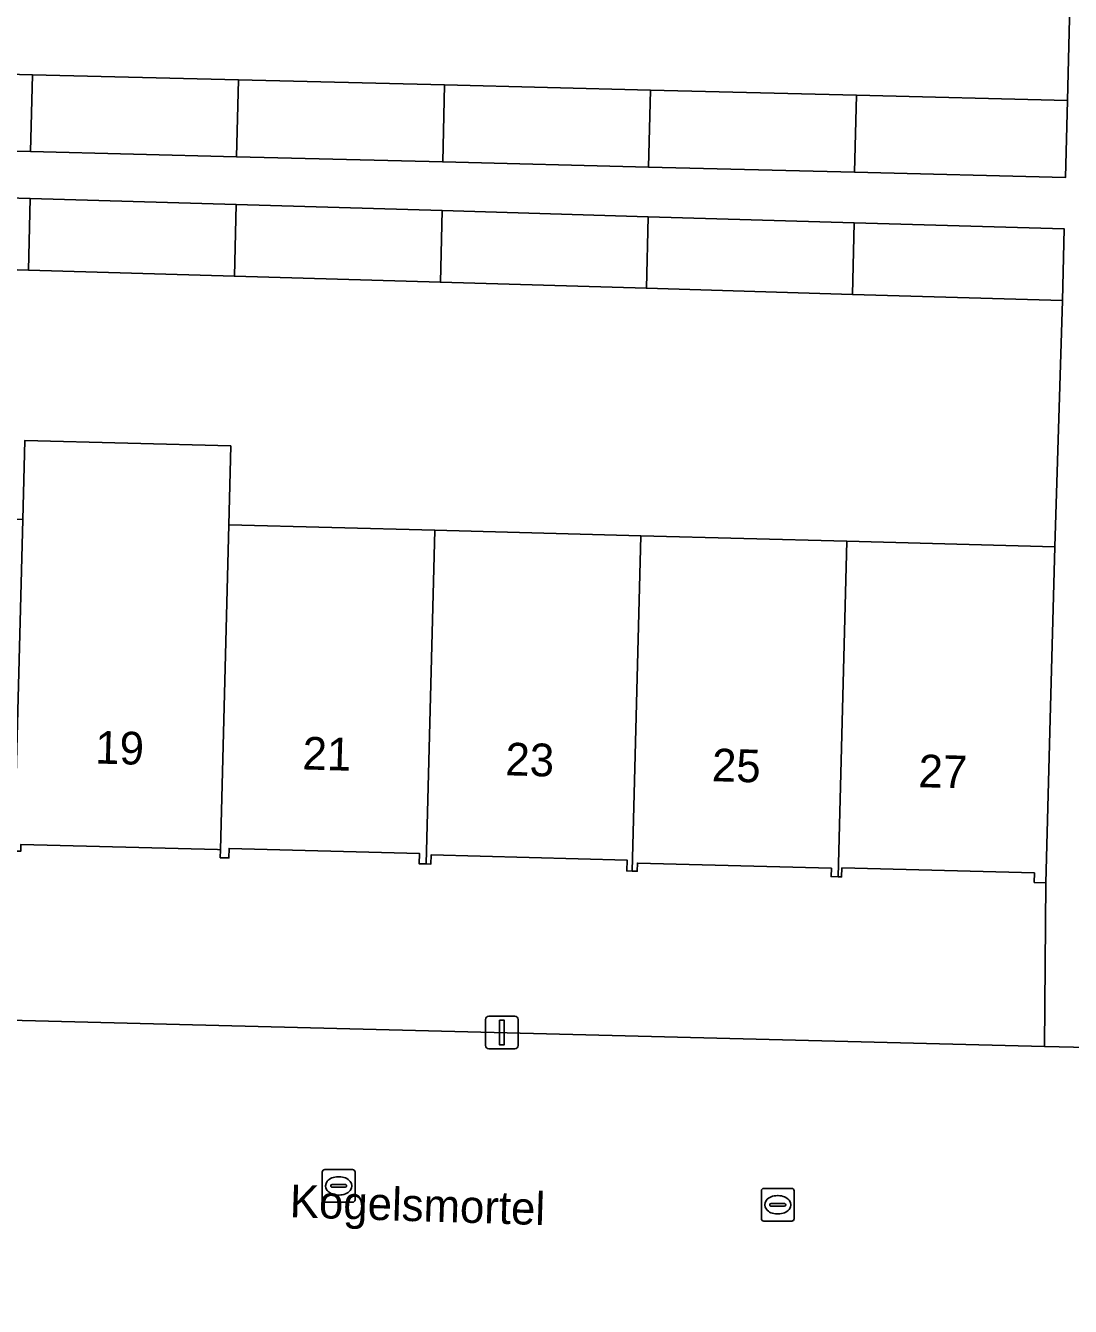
# Model space of a CAD drawing. Extents: x 162082 to 163401, y 388089 to 388636.
# Drawn here: x 162401.58 to 162433.52, y 388400.98 to 388440.14 of the extents above; entities that cross this region are included whole.
import ezdxf

# ---------------------------------------------------------------- set-up
doc = ezdxf.new("R2010")
doc.units = 0
for name, color, linetype in [('IMGEO_Erf', 7, 'Continuous'), ('IMGEO_Kolk', 7, 'Continuous'), ('IMGEO_Lichtmast', 7, 'Continuous'), ('IMGEO_Openbare_ruimte_label', 7, 'Continuous'), ('IMGEO_Pand', 7, 'Continuous'), ('IMGEO_Pand_nummerreeks', 7, 'Continuous'), ('IMGEO_Rijbaan_lokaal_open', 7, 'Continuous'), ('IMGEO_Voetpad_open', 7, 'Continuous')]:
    doc.layers.add(name, color=color, linetype=linetype)

msp = doc.modelspace()

# ---------------------------------------------------------------- linework, layer by layer
at = {"layer": 'IMGEO_Erf'}
for points in [[(162370.394, 388449.881), (162370.224, 388439.424), (162376.596, 388439.265), (162382.893, 388439.109), (162389.192, 388438.952), (162395.49, 388438.795), (162401.787, 388438.638), (162408.086, 388438.481), (162414.386, 388438.325), (162420.681, 388438.168), (162426.979, 388438.011), (162433.427, 388437.851), (162433.687, 388448.306)], [(162394.658, 388409.896), (162432.729, 388408.927), (162432.765, 388413.935), (162432.411, 388413.944), (162432.419, 388414.235), (162426.531, 388414.39), (162426.523, 388414.113), (162426.417, 388414.116), (162426.203, 388414.121), (162426.21, 388414.377), (162420.282, 388414.534), (162420.275, 388414.286), (162420.119, 388414.29), (162419.955, 388414.295), (162419.963, 388414.625), (162413.974, 388414.783), (162413.967, 388414.504), (162413.824, 388414.508), (162413.607, 388414.514), (162413.615, 388414.831), (162407.8, 388414.985), (162407.793, 388414.693), (162407.527, 388414.7), (162407.533, 388414.945), (162407.441, 388414.947), (162401.436, 388415.105)]]:
    msp.add_lwpolyline(points, dxfattribs=at)
msp.add_lwpolyline([(162433.275, 388431.733), (162426.855, 388431.922), (162420.558, 388432.108), (162414.261, 388432.294), (162407.964, 388432.479), (162401.666, 388432.665), (162395.361, 388432.851), (162395.261, 388429.06), (162395.146, 388425.209), (162400.145, 388425.077), (162401.492, 388425.041), (162401.554, 388427.451), (162407.852, 388427.288), (162407.79, 388424.875), (162414.088, 388424.709), (162420.385, 388424.543), (162426.683, 388424.377), (162433.036, 388424.209)], close=True, dxfattribs=at)
at = {"layer": 'IMGEO_Kolk'}
for p, q in [((162410.648, 388404.24), (162410.648, 388405.092)), ((162410.723, 388405.166), (162411.575, 388405.166)), ((162411.649, 388405.092), (162411.649, 388404.24)), ((162410.907, 388404.66), (162410.907, 388404.672)), ((162411.345, 388404.623), (162410.947, 388404.623)), ((162410.95, 388404.709), (162411.348, 388404.709)), ((162411.136, 388404.946), (162411.161, 388404.946)), ((162411.391, 388404.672), (162411.391, 388404.66)), ((162411.159, 388404.386), (162411.134, 388404.386)), ((162424.071, 388403.662), (162424.071, 388404.514)), ((162424.146, 388404.588), (162424.998, 388404.588)), ((162424.559, 388404.368), (162424.584, 388404.368)), ((162425.072, 388404.514), (162425.072, 388403.662)), ((162411.575, 388404.166), (162410.723, 388404.166)), ((162424.33, 388404.082), (162424.33, 388404.094)), ((162424.768, 388404.045), (162424.37, 388404.045)), ((162424.373, 388404.131), (162424.771, 388404.131)), ((162424.814, 388404.094), (162424.814, 388404.082)), ((162424.998, 388403.588), (162424.146, 388403.588)), ((162424.582, 388403.808), (162424.557, 388403.808))]:
    msp.add_line(p, q, dxfattribs=at)
for points in [[(162410.648, 388404.24), (162410.648, 388405.092)], [(162410.723, 388405.166), (162411.575, 388405.166)], [(162411.649, 388405.092), (162411.649, 388404.24)], [(162424.071, 388403.662), (162424.071, 388404.514)], [(162424.146, 388404.588), (162424.998, 388404.588)], [(162425.072, 388404.514), (162425.072, 388403.662)], [(162411.575, 388404.166), (162410.723, 388404.166)], [(162424.998, 388403.588), (162424.146, 388403.588)]]:
    msp.add_lwpolyline(points, dxfattribs=at)
for centre, radius, start, end in [((162410.725, 388405.09), 0.0765, 91.552, 178.448), ((162410.725, 388405.09), 0.0765, 91.552, 178.448), ((162411.573, 388405.09), 0.0765, 1.552, 88.448), ((162411.573, 388405.09), 0.0765, 1.552, 88.448), ((162410.947, 388404.669), 0.0403, 85.8775, 175.7526), ((162410.944, 388404.659), 0.0366, 178.938, 274.7102), ((162411.348, 388404.666), 0.043, 264.8664, 352.4533), ((162411.352, 388404.671), 0.0386, 1.7309, 96.639), ((162410.725, 388404.242), 0.0765, 181.552, 268.448), ((162410.725, 388404.242), 0.0765, 181.552, 268.448), ((162411.573, 388404.242), 0.0765, 271.552, 358.448), ((162411.573, 388404.242), 0.0765, 271.552, 358.448), ((162424.148, 388404.512), 0.0765, 91.552, 178.448), ((162424.148, 388404.512), 0.0765, 91.552, 178.448), ((162424.996, 388404.512), 0.0765, 1.552, 88.448), ((162424.996, 388404.512), 0.0765, 1.552, 88.448), ((162424.37, 388404.091), 0.0403, 85.8775, 175.7526), ((162424.367, 388404.081), 0.0366, 178.938, 274.7102), ((162424.771, 388404.088), 0.043, 264.8664, 352.4533), ((162424.775, 388404.093), 0.0386, 1.7309, 96.639), ((162424.148, 388403.664), 0.0765, 181.552, 268.448), ((162424.148, 388403.664), 0.0765, 181.552, 268.448), ((162424.996, 388403.664), 0.0765, 271.552, 358.448), ((162424.996, 388403.664), 0.0765, 271.552, 358.448)]:
    msp.add_arc(centre, radius, start, end, dxfattribs=at)
for centre, major_axis, ratio, start_param, end_param in [((162411.135, 388404.666), (-0.387, 0.002), 0.722429, 4.712389, 7.853982), ((162411.16, 388404.666), (-0.39, 0.002), 0.717154, 1.570796, 4.712389), ((162424.558, 388404.088), (-0.387, 0.002), 0.722429, 4.712389, 7.853982), ((162424.583, 388404.088), (-0.39, 0.002), 0.717154, 1.570796, 4.712389)]:
    msp.add_ellipse(centre, major_axis=major_axis, ratio=ratio, start_param=start_param, end_param=end_param, dxfattribs=at)
at = {"layer": 'IMGEO_Lichtmast'}
for p, q in [((162415.641, 388408.954), (162415.641, 388409.754)), ((162415.641, 388409.754), (162415.641, 388408.954)), ((162415.741, 388409.854), (162416.531, 388409.854)), ((162416.531, 388409.854), (162415.741, 388409.854)), ((162416.631, 388409.754), (162416.631, 388408.954)), ((162416.631, 388408.954), (162416.631, 388409.754)), ((162416.531, 388408.854), (162415.741, 388408.854)), ((162415.741, 388408.854), (162416.531, 388408.854))]:
    msp.add_line(p, q, dxfattribs=at)
msp.add_lwpolyline([(162416.061, 388409.729), (162416.211, 388409.729), (162416.211, 388408.979), (162416.061, 388408.979), (162416.061, 388409.729)], dxfattribs=at)
for centre, start, end in [((162415.741, 388409.754), 90, 180), ((162415.741, 388409.754), 90, 180), ((162416.531, 388409.754), 0, 90), ((162416.531, 388409.754), 360, 90), ((162415.741, 388408.954), 180, 270), ((162415.741, 388408.954), 180, 270), ((162416.531, 388408.954), 270, 0), ((162416.531, 388408.954), 270, 0)]:
    msp.add_arc(centre, 0.1, start, end, dxfattribs=at)
at = {"layer": 'IMGEO_Pand'}
for points in [[(162401.787, 388438.638), (162395.49, 388438.795), (162395.432, 388436.444), (162401.73, 388436.287)], [(162408.086, 388438.481), (162401.787, 388438.638), (162401.73, 388436.287), (162408.03, 388436.13)], [(162414.386, 388438.325), (162408.086, 388438.481), (162408.03, 388436.13), (162414.328, 388435.973)], [(162420.681, 388438.168), (162414.386, 388438.325), (162414.328, 388435.973), (162420.624, 388435.817)], [(162426.979, 388438.011), (162420.681, 388438.168), (162420.624, 388435.817), (162426.922, 388435.66)], [(162433.427, 388437.851), (162426.979, 388438.011), (162426.922, 388435.66), (162433.37, 388435.499)], [(162401.666, 388432.665), (162401.716, 388434.854), (162395.419, 388435.04), (162395.361, 388432.851)], [(162401.666, 388432.665), (162407.964, 388432.479), (162408.014, 388434.669), (162401.716, 388434.854)], [(162414.311, 388434.483), (162408.014, 388434.669), (162407.964, 388432.479), (162414.261, 388432.294)], [(162414.311, 388434.483), (162414.261, 388432.294), (162420.558, 388432.108), (162420.608, 388434.297)], [(162426.905, 388434.111), (162420.608, 388434.297), (162420.558, 388432.108), (162426.855, 388431.922)], [(162426.905, 388434.111), (162426.855, 388431.922), (162433.275, 388431.733), (162433.33, 388433.922)], [(162407.79, 388424.875), (162407.852, 388427.288), (162401.554, 388427.451), (162401.492, 388425.041), (162401.23, 388414.901), (162401.431, 388414.896), (162401.436, 388415.105), (162407.441, 388414.947), (162407.533, 388414.945)], [(162414.088, 388424.709), (162407.79, 388424.875), (162407.533, 388414.945), (162407.527, 388414.7), (162407.793, 388414.693), (162407.8, 388414.985), (162413.615, 388414.831), (162413.607, 388414.514), (162413.824, 388414.508)], [(162420.119, 388414.29), (162420.385, 388424.543), (162414.088, 388424.709), (162413.824, 388414.508), (162413.967, 388414.504), (162413.974, 388414.783), (162419.963, 388414.625), (162419.955, 388414.295)], [(162420.119, 388414.29), (162420.275, 388414.286), (162420.282, 388414.534), (162426.21, 388414.377), (162426.203, 388414.121), (162426.417, 388414.116), (162426.683, 388424.377), (162420.385, 388424.543)], [(162426.683, 388424.377), (162426.417, 388414.116), (162426.523, 388414.113), (162426.531, 388414.39), (162432.419, 388414.235), (162432.411, 388413.944), (162432.765, 388413.935), (162432.897, 388418.934), (162433.036, 388424.209)]]:
    msp.add_lwpolyline(points, close=True, dxfattribs=at)
at = {"layer": 'IMGEO_Rijbaan_lokaal_open'}
msp.add_lwpolyline([(162463.156, 388408.203), (162434.056, 388408.898), (162432.729, 388408.927), (162394.658, 388409.896), (162391.581, 388409.926), (162391.221, 388399.33), (162397.462, 388399.19), (162409.681, 388398.953), (162410.718, 388398.921), (162421.359, 388398.588), (162426.711, 388398.421), (162427.246, 388398.404), (162432.215, 388398.294), (162439.142, 388397.94), (162439.194, 388399.769), (162462.95, 388399.015)], close=True, dxfattribs=at)
at = {"layer": 'IMGEO_Voetpad_open'}
for points in [[(162433.687, 388448.306), (162433.427, 388437.851), (162433.37, 388435.499), (162426.922, 388435.66), (162420.624, 388435.817), (162414.328, 388435.973), (162408.03, 388436.13), (162401.73, 388436.287), (162395.432, 388436.444)], [(162395.419, 388435.04), (162401.716, 388434.854), (162408.014, 388434.669), (162414.311, 388434.483), (162420.608, 388434.297), (162426.905, 388434.111), (162433.33, 388433.922), (162433.275, 388431.733), (162433.036, 388424.209), (162432.897, 388418.934), (162432.765, 388413.935), (162432.729, 388408.927), (162434.056, 388408.898)]]:
    msp.add_lwpolyline(points, dxfattribs=at)

# ---------------------------------------------------------------- texts
at = {"layer": 'IMGEO_Openbare_ruimte_label'}
msp.add_text('Kogelsmortel', height=1, rotation=358.2244, dxfattribs=at).set_placement((162409.644, 388403.707))
at = {"layer": 'IMGEO_Pand_nummerreeks'}
for s, rotation, p in [('19', 358.3556, (162403.696, 388417.581)), ('21', 358.3556, (162410.033, 388417.4)), ('23', 358.3534, (162416.233, 388417.221)), ('25', 358.3534, (162422.548, 388417.04)), ('27', 358.3534, (162428.862, 388416.858))]:
    msp.add_text(s, height=1, rotation=rotation, dxfattribs=at).set_placement(p)

doc.saveas('drawing.dxf')
